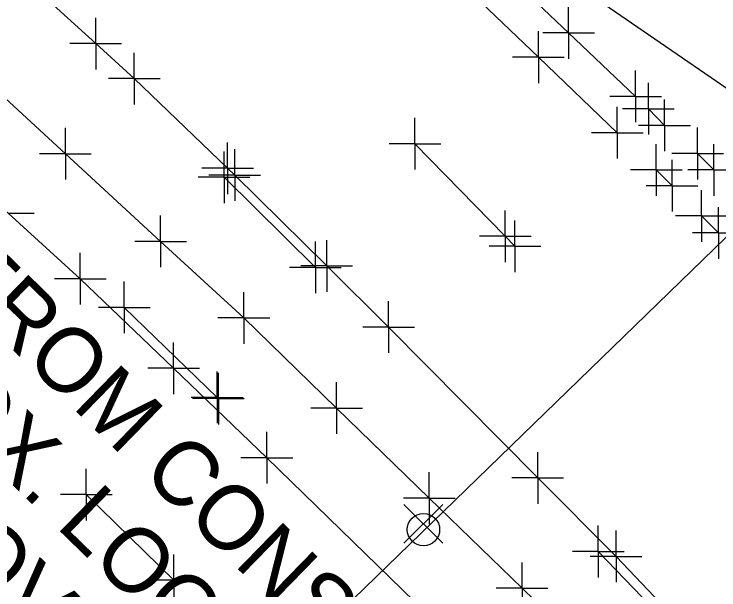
# Model space of a CAD drawing. Extents: x 0 to 1944463, y 0 to 420651.
# Drawn here: x 1942997.1 to 1943051.6, y 417648.1 to 417692.7 of the extents above; entities that cross this region are included whole.
import ezdxf

# ---------------------------------------------------------------- set-up
doc = ezdxf.new("R2010")
doc.units = 0
for name, color, linetype in [('SUR - DRG - Storm Sewer', 7, 'Continuous'), ('SUR - DRG - Storm Sewer Text', 7, 'Continuous'), ('SUR - DTM - Breaklines', 7, 'Continuous'), ('SUR - DTM - Breaklines - Points - Locators', 7, 'Continuous'), ('SUR - DTM - Spot Points - Locators', 7, 'Continuous'), ('SUR - TR-CTRL - Pavement Marking', 7, 'Continuous'), ('SUR - TR-CTRL - Pavement Marking - Points - Locators', 7, 'Continuous'), ('SUR - TRAN - Features', 7, 'Continuous'), ('SUR - UTL - Low Wire Crossings', 7, 'Continuous'), ('SUR - UTL - Overhead Wire Crossings', 7, 'Continuous')]:
    doc.layers.add(name, color=color, linetype=linetype)

msp = doc.modelspace()

# ---------------------------------------------------------------- linework, layer by layer
at = {"layer": 'SUR - DRG - Storm Sewer'}
msp.add_lwpolyline([(1942946.03, 417759.83), (1943172.9, 417604.06)], dxfattribs=at)
at = {"layer": 'SUR - DTM - Breaklines'}
msp.add_lwpolyline([(1942946.552, 417728.765), (1942954.286, 417722.426), (1942962.02, 417716.086), (1942969.753, 417709.746), (1942977.487, 417703.406), (1942978.978, 417702.184), (1942986.336, 417695.412), (1942993.695, 417688.641), (1943001.053, 417681.869), (1943008.411, 417675.097), (1943014.847, 417669.175), (1943022.017, 417662.204), (1943029.187, 417655.234), (1943036.357, 417648.263), (1943039.321, 417645.382), (1943046.183, 417638.107), (1943053.044, 417630.833), (1943059.906, 417623.558), (1943066.767, 417616.284), (1943073.629, 417609.009), (1943080.49, 417601.734), (1943087.352, 417594.46), (1943094.213, 417587.185), (1943101.075, 417579.911)], dxfattribs=at)
at = {"layer": 'SUR - DTM - Breaklines - Points - Locators'}
for p, q in [((1943001.053, 417681.869), (1943001.053, 417683.869)), ((1943001.053, 417681.869), (1942999.053, 417681.869)), ((1943001.053, 417681.869), (1943003.053, 417681.869)), ((1943001.053, 417681.869), (1943001.053, 417679.869)), ((1943008.411, 417675.097), (1943008.411, 417677.097)), ((1943008.411, 417675.097), (1943006.411, 417675.097)), ((1943008.411, 417675.097), (1943010.411, 417675.097)), ((1943008.411, 417675.097), (1943008.411, 417673.097)), ((1943014.847, 417669.175), (1943014.847, 417671.175)), ((1943014.847, 417669.175), (1943012.847, 417669.175)), ((1943014.847, 417669.175), (1943016.847, 417669.175)), ((1943014.847, 417669.175), (1943014.847, 417667.175)), ((1943022.017, 417662.204), (1943022.017, 417664.204)), ((1943022.017, 417662.204), (1943020.017, 417662.204)), ((1943022.017, 417662.204), (1943024.017, 417662.204)), ((1943022.017, 417662.204), (1943022.017, 417660.204)), ((1943029.187, 417655.234), (1943029.187, 417657.234)), ((1943029.187, 417655.234), (1943027.187, 417655.234)), ((1943029.187, 417655.234), (1943031.187, 417655.234)), ((1943029.187, 417655.234), (1943029.187, 417653.234)), ((1943036.357, 417648.263), (1943036.357, 417650.263)), ((1943036.357, 417648.263), (1943034.357, 417648.263)), ((1943036.357, 417648.263), (1943038.357, 417648.263)), ((1943036.357, 417648.263), (1943036.357, 417646.263))]:
    msp.add_line(p, q, dxfattribs=at)
at = {"layer": 'SUR - DTM - Spot Points - Locators'}
msp.add_line((1943028.747, 417652.793), (1943028.747, 417652.793), dxfattribs=at)
msp.add_circle((1943028.736, 417652.803), 1.25, dxfattribs=at)
at = {"layer": 'SUR - TR-CTRL - Pavement Marking'}
for points in [[(1942888.586, 417807.457), (1942896.946, 417801.969), (1942905.305, 417796.481), (1942910.263, 417793.226), (1942918.458, 417787.496), (1942926.654, 417781.766), (1942931.271, 417778.538), (1942939.324, 417772.609), (1942947.377, 417766.681), (1942952.498, 417762.911), (1942960.396, 417756.776), (1942968.293, 417750.642), (1942969.893, 417749.399), (1942977.615, 417743.047), (1942985.338, 417736.694), (1942991.977, 417731.232), (1942999.466, 417724.605), (1943006.955, 417717.978), (1943010.255, 417715.058), (1943017.621, 417708.294), (1943023.187, 417703.184), (1943030.403, 417696.261), (1943037.62, 417689.339), (1943043.714, 417683.493)], [(1942890.364, 417760.204), (1942898.733, 417754.731), (1942902.614, 417752.195), (1942910.834, 417746.5), (1942918.256, 417741.358), (1942926.335, 417735.465), (1942928.977, 417733.538), (1942936.889, 417727.424), (1942941.909, 417723.545), (1942949.736, 417717.32), (1942957.562, 417711.096), (1942959.369, 417709.659), (1942967.036, 417703.239), (1942974.339, 417697.122), (1942981.845, 417690.515), (1942989.228, 417684.017), (1942996.622, 417677.284), (1943002.197, 417672.208), (1943009.411, 417665.283), (1943016.624, 417658.357), (1943029.954, 417645.385)], [(1942958.439, 417729.129), (1942964.173, 417724.441), (1942971.842, 417718.024), (1942976.396, 417714.213), (1942983.96, 417707.673), (1942984.57, 417707.146), (1942992.086, 417700.549), (1942995.996, 417697.117), (1943003.396, 417690.39), (1943006.377, 417687.681), (1943013.586, 417680.751), (1943014.139, 417680.22), (1943021.251, 417673.19), (1943026.036, 417668.461), (1943037.571, 417656.804)], [(1943046.127, 417685.354), (1943047.371, 417684.061)], [(1943028.073, 417682.644), (1943035.055, 417675.486), (1943035.806, 417674.716)], [(1943049.931, 417681.89), (1943051.174, 417680.621)], [(1943046.737, 417680.621), (1943047.956, 417679.402)], [(1943013.314, 417680.05), (1943020.375, 417673.083)], [(1943050.223, 417677.06), (1943051.54, 417675.743)], [(1943005.601, 417669.983), (1943012.782, 417663.023), (1943012.877, 417662.931)], [(1943037.571, 417656.804), (1943043.624, 417650.727), (1943050.526, 417643.491), (1943056.227, 417637.514)], [(1943002.663, 417655.512), (1943009.434, 417648.887)], [(1943042.253, 417651.111), (1943048.377, 417644.749)]]:
    msp.add_lwpolyline(points, dxfattribs=at)
at = {"layer": 'SUR - TR-CTRL - Pavement Marking - Points - Locators'}
for p, q in [((1943003.396, 417690.39), (1943003.396, 417692.39)), ((1943037.62, 417689.339), (1943037.62, 417691.339)), ((1943003.396, 417690.39), (1943001.396, 417690.39)), ((1943003.396, 417690.39), (1943005.396, 417690.39)), ((1943003.396, 417690.39), (1943003.396, 417688.39)), ((1943006.377, 417687.681), (1943006.377, 417689.681)), ((1943037.62, 417689.339), (1943035.62, 417689.339)), ((1943037.62, 417689.339), (1943039.62, 417689.339)), ((1943037.62, 417689.339), (1943037.62, 417687.339)), ((1943006.377, 417687.681), (1943004.377, 417687.681)), ((1943006.377, 417687.681), (1943008.377, 417687.681)), ((1943006.377, 417687.681), (1943006.377, 417685.681)), ((1943046.127, 417685.354), (1943046.127, 417687.354)), ((1943047.371, 417684.061), (1943047.371, 417686.061)), ((1943043.714, 417683.493), (1943043.714, 417685.493)), ((1943046.127, 417685.354), (1943044.127, 417685.354)), ((1943046.127, 417685.354), (1943048.127, 417685.354)), ((1943046.127, 417685.354), (1943046.127, 417683.354)), ((1943028.073, 417682.644), (1943028.073, 417684.644)), ((1943047.371, 417684.061), (1943045.371, 417684.061)), ((1943047.371, 417684.061), (1943049.371, 417684.061)), ((1943047.371, 417684.061), (1943047.371, 417682.061)), ((1943049.931, 417681.89), (1943049.931, 417683.89)), ((1943043.714, 417683.493), (1943041.714, 417683.493)), ((1943043.714, 417683.493), (1943045.714, 417683.493)), ((1943043.714, 417683.493), (1943043.714, 417681.493)), ((1943013.586, 417680.751), (1943013.586, 417682.751)), ((1943014.139, 417680.22), (1943014.139, 417682.22)), ((1943028.073, 417682.644), (1943026.073, 417682.644)), ((1943028.073, 417682.644), (1943030.073, 417682.644)), ((1943028.073, 417682.644), (1943028.073, 417680.644)), ((1943046.737, 417680.621), (1943046.737, 417682.621)), ((1943051.174, 417680.621), (1943051.174, 417682.621)), ((1943013.314, 417680.05), (1943013.314, 417682.05)), ((1943049.931, 417681.89), (1943047.931, 417681.89)), ((1943049.931, 417681.89), (1943051.931, 417681.89)), ((1943049.931, 417681.89), (1943049.931, 417679.89)), ((1943047.956, 417679.402), (1943047.956, 417681.402)), ((1943013.586, 417680.751), (1943011.586, 417680.751)), ((1943013.586, 417680.751), (1943015.586, 417680.751)), ((1943013.586, 417680.751), (1943013.586, 417678.751)), ((1943046.737, 417680.621), (1943044.737, 417680.621)), ((1943046.737, 417680.621), (1943048.737, 417680.621)), ((1943046.737, 417680.621), (1943046.737, 417678.621)), ((1943051.174, 417680.621), (1943049.174, 417680.621)), ((1943051.174, 417680.621), (1943053.174, 417680.621)), ((1943051.174, 417680.621), (1943051.174, 417678.621)), ((1943013.314, 417680.05), (1943011.314, 417680.05)), ((1943014.139, 417680.22), (1943012.139, 417680.22)), ((1943013.314, 417680.05), (1943015.314, 417680.05)), ((1943013.314, 417680.05), (1943013.314, 417678.05)), ((1943014.139, 417680.22), (1943016.139, 417680.22)), ((1943014.139, 417680.22), (1943014.139, 417678.22)), ((1943047.956, 417679.402), (1943045.956, 417679.402)), ((1943047.956, 417679.402), (1943049.956, 417679.402)), ((1943047.956, 417679.402), (1943047.956, 417677.402)), ((1943050.223, 417677.06), (1943050.223, 417679.06)), ((1942996.622, 417677.284), (1942998.622, 417677.284)), ((1943035.055, 417675.486), (1943035.055, 417677.486)), ((1943051.54, 417675.743), (1943051.54, 417677.743)), ((1943035.806, 417674.716), (1943035.806, 417676.716)), ((1943050.223, 417677.06), (1943048.223, 417677.06)), ((1943050.223, 417677.06), (1943052.223, 417677.06)), ((1943050.223, 417677.06), (1943050.223, 417675.06)), ((1943051.54, 417675.743), (1943049.54, 417675.743)), ((1943051.54, 417675.743), (1943053.54, 417675.743)), ((1943051.54, 417675.743), (1943051.54, 417673.743)), ((1943020.375, 417673.083), (1943020.375, 417675.083)), ((1943021.251, 417673.19), (1943021.251, 417675.19)), ((1943035.055, 417675.486), (1943033.055, 417675.486)), ((1943035.055, 417675.486), (1943037.055, 417675.486)), ((1943035.055, 417675.486), (1943035.055, 417673.486)), ((1943035.806, 417674.716), (1943033.806, 417674.716)), ((1943035.806, 417674.716), (1943037.806, 417674.716)), ((1943035.806, 417674.716), (1943035.806, 417672.716)), ((1943002.197, 417672.208), (1943002.197, 417674.208)), ((1943020.375, 417673.083), (1943018.375, 417673.083)), ((1943021.251, 417673.19), (1943019.251, 417673.19)), ((1943020.375, 417673.083), (1943022.375, 417673.083)), ((1943020.375, 417673.083), (1943020.375, 417671.083)), ((1943021.251, 417673.19), (1943023.251, 417673.19)), ((1943021.251, 417673.19), (1943021.251, 417671.19)), ((1943002.197, 417672.208), (1943000.197, 417672.208)), ((1943002.197, 417672.208), (1943004.197, 417672.208)), ((1943002.197, 417672.208), (1943002.197, 417670.208)), ((1943005.601, 417669.983), (1943005.601, 417671.983)), ((1943026.036, 417668.461), (1943026.036, 417670.461)), ((1943005.601, 417669.983), (1943003.601, 417669.983)), ((1943005.601, 417669.983), (1943007.601, 417669.983)), ((1943005.601, 417669.983), (1943005.601, 417667.983)), ((1943026.036, 417668.461), (1943024.036, 417668.461)), ((1943026.036, 417668.461), (1943028.036, 417668.461)), ((1943026.036, 417668.461), (1943026.036, 417666.461)), ((1943009.411, 417665.283), (1943009.411, 417667.283)), ((1943009.411, 417665.283), (1943007.411, 417665.283)), ((1943009.411, 417665.283), (1943011.411, 417665.283)), ((1943009.411, 417665.283), (1943009.411, 417663.283)), ((1943012.782, 417663.023), (1943012.782, 417665.023)), ((1943012.877, 417662.931), (1943012.877, 417664.931)), ((1943012.782, 417663.023), (1943010.782, 417663.023)), ((1943012.877, 417662.931), (1943010.877, 417662.931)), ((1943012.782, 417663.023), (1943014.782, 417663.023)), ((1943012.782, 417663.023), (1943012.782, 417661.023)), ((1943012.877, 417662.931), (1943014.877, 417662.931)), ((1943012.877, 417662.931), (1943012.877, 417660.931)), ((1943016.624, 417658.357), (1943016.624, 417660.357)), ((1943037.571, 417656.804), (1943037.571, 417658.804)), ((1943037.571, 417656.804), (1943037.571, 417658.804)), ((1943016.624, 417658.357), (1943014.624, 417658.357)), ((1943016.624, 417658.357), (1943018.624, 417658.357)), ((1943016.624, 417658.357), (1943016.624, 417656.357)), ((1943002.663, 417655.512), (1943002.663, 417657.512)), ((1943037.571, 417656.804), (1943035.571, 417656.804)), ((1943037.571, 417656.804), (1943035.571, 417656.804)), ((1943037.571, 417656.804), (1943039.571, 417656.804)), ((1943037.571, 417656.804), (1943037.571, 417654.804)), ((1943037.571, 417656.804), (1943039.571, 417656.804)), ((1943037.571, 417656.804), (1943037.571, 417654.804)), ((1943002.663, 417655.512), (1943000.663, 417655.512)), ((1943002.663, 417655.512), (1943004.663, 417655.512)), ((1943002.663, 417655.512), (1943002.663, 417653.512)), ((1943042.253, 417651.111), (1943042.253, 417653.111)), ((1943043.624, 417650.727), (1943043.624, 417652.727)), ((1943042.253, 417651.111), (1943040.253, 417651.111)), ((1943042.253, 417651.111), (1943044.253, 417651.111)), ((1943042.253, 417651.111), (1943042.253, 417649.111)), ((1943009.434, 417648.887), (1943009.434, 417650.887)), ((1943043.624, 417650.727), (1943041.624, 417650.727)), ((1943043.624, 417650.727), (1943045.624, 417650.727)), ((1943043.624, 417650.727), (1943043.624, 417648.727)), ((1943009.434, 417648.887), (1943007.434, 417648.887)), ((1943009.434, 417648.887), (1943011.434, 417648.887)), ((1943009.434, 417648.887), (1943009.434, 417646.887))]:
    msp.add_line(p, q, dxfattribs=at)
at = {"layer": 'SUR - TRAN - Features'}
for p, q in [((1943039.957, 417691.219), (1943039.957, 417693.219)), ((1943039.957, 417691.219), (1943037.957, 417691.219)), ((1943039.957, 417691.219), (1943041.957, 417691.219)), ((1943039.957, 417691.219), (1943039.957, 417689.219)), ((1943045.132, 417686.308), (1943045.132, 417688.308)), ((1943045.132, 417686.308), (1943043.132, 417686.308)), ((1943045.132, 417686.308), (1943047.132, 417686.308)), ((1943045.132, 417686.308), (1943045.132, 417684.308))]:
    msp.add_line(p, q, dxfattribs=at)
msp.add_lwpolyline([(1942997.88, 417729.619), (1943005.501, 417723.144), (1943007.785, 417721.205), (1943015.191, 417714.486), (1943020.823, 417709.377), (1943028.077, 417702.493), (1943032.703, 417698.103), (1943039.957, 417691.219), (1943045.132, 417686.308)], dxfattribs=at)
at = {"layer": 'SUR - UTL - Low Wire Crossings'}
for p, q in [((1943027.224, 417654.742), (1943030.224, 417651.742)), ((1943030.224, 417654.742), (1943027.224, 417651.742)), ((1943028.724, 417653.242), (1943028.724, 417653.242))]:
    msp.add_line(p, q, dxfattribs=at)
at = {"layer": 'SUR - UTL - Overhead Wire Crossings'}
msp.add_lwpolyline([(1942998.02, 417622.87), (1943062.56, 417685.53)], dxfattribs=at)

# ---------------------------------------------------------------- texts
at = {"layer": 'SUR - DRG - Storm Sewer Text'}
for s, p in [('INVERTS FROM CONST. PLANS', (1942969.294, 417693.677)), ('INACCESSIBLE COVERED JUNCTION', (1942952.178, 417689.412)), ('APPROX. LOCATION ', (1942977.616, 417675.094))]:
    msp.add_text(s, height=4.99999, rotation=315.739, dxfattribs=at).set_placement(p)

doc.saveas('drawing.dxf')
